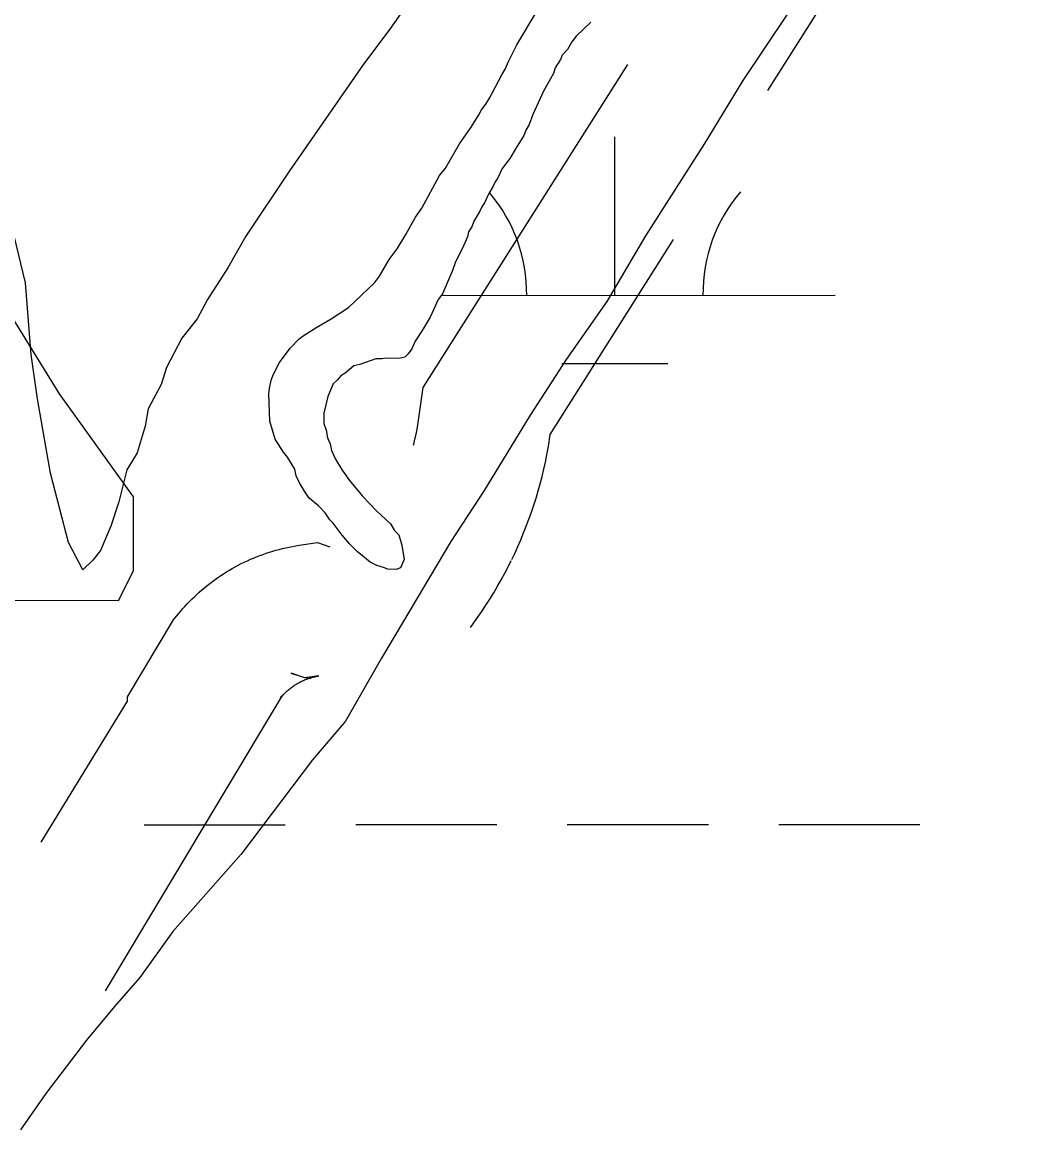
# Model space of a CAD drawing. Extents: x 3279314 to 3317160, y 734079 to 759431.
# Drawn here: x 3305378.5 to 3305604.3, y 756288.3 to 756539.6 of the extents above; entities that cross this region are included whole.
import ezdxf

# ---------------------------------------------------------------- set-up
doc = ezdxf.new("R2010")
doc.units = 0
for name, color, linetype in [('V-ROAD-CNTR', 7, 'Continuous'), ('V-SITE-VEGE', 7, 'Continuous'), ('V-TOPO-SHOR', 7, 'Continuous'), ('V-WETL-SWMP', 7, 'Continuous')]:
    doc.layers.add(name, color=color, linetype=linetype)

msp = doc.modelspace()

# ---------------------------------------------------------------- linework, layer by layer
at = {"layer": 'V-ROAD-CNTR'}
msp.add_line((3305547.61, 756524.13), (3305601.07, 756608.64), dxfattribs=at)
for points in [[(3305467.24, 756443.64), (3305467.29, 756443.84), (3305467.56, 756444.96), (3305467.81, 756446.1), (3305468.05, 756447.25), (3305468.23, 756448.21), (3305469.45, 756456.69), (3305515.82, 756530)], [(3305489.5, 756417.66), (3305490.18, 756419.07), (3305490.87, 756420.6), (3305491.55, 756422.14), (3305492.2, 756423.72), (3305492.82, 756425.28), (3305493.41, 756426.85), (3305493.97, 756428.45), (3305494.51, 756430.03), (3305495.02, 756431.63), (3305495.5, 756433.27), (3305495.95, 756434.88), (3305496.38, 756436.51), (3305496.78, 756438.16), (3305497.15, 756439.8), (3305497.48, 756441.44), (3305497.83, 756443.29), (3305498.23, 756446.08), (3305526.23, 756490.33)], [(3305382.78, 756353.52), (3305402.35, 756385.51), (3305402.35, 756386.51), (3305412.82, 756404.01), (3305413.87, 756405.3), (3305414.36, 756405.89), (3305414.86, 756406.47), (3305415.37, 756407.04), (3305415.89, 756407.6), (3305416.43, 756408.16), (3305416.98, 756408.72), (3305417.52, 756409.24), (3305418.07, 756409.76), (3305418.64, 756410.28), (3305419.23, 756410.8), (3305419.81, 756411.28), (3305420.41, 756411.77), (3305421.03, 756412.25), (3305421.62, 756412.71), (3305422.24, 756413.16), (3305422.86, 756413.59), (3305423.5, 756414.03), (3305424.15, 756414.46), (3305424.8, 756414.87), (3305425.46, 756415.26), (3305426.12, 756415.65), (3305426.79, 756416.02), (3305427.46, 756416.38), (3305428.16, 756416.74), (3305428.83, 756417.07), (3305429.54, 756417.4), (3305430.25, 756417.72), (3305430.92, 756418.01), (3305431.63, 756418.3), (3305432.38, 756418.59), (3305433.1, 756418.85), (3305433.79, 756419.09), (3305434.55, 756419.34), (3305435.31, 756419.57), (3305436.01, 756419.78), (3305436.73, 756419.98), (3305437.49, 756420.17), (3305438.25, 756420.35), (3305439, 756420.51), (3305439.74, 756420.65), (3305440.51, 756420.79), (3305441.29, 756420.92), (3305445.47, 756421.51), (3305448.26, 756420.56)], [(3305480.17, 756402.28), (3305480.78, 756403.11), (3305481.76, 756404.49), (3305482.72, 756405.88), (3305483.65, 756407.29), (3305484.55, 756408.71), (3305485.43, 756410.15), (3305486.28, 756411.6), (3305487.11, 756413.06), (3305487.92, 756414.55), (3305488.7, 756416.04), (3305489.39, 756417.43)], [(3305397.38, 756319.79), (3305437.49, 756386.8), (3305437.08, 756386.29), (3305437.23, 756386.48), (3305437.39, 756386.66), (3305437.56, 756386.85), (3305437.73, 756387.03), (3305437.89, 756387.2), (3305438.05, 756387.36), (3305438.24, 756387.54), (3305438.42, 756387.72), (3305438.6, 756387.88), (3305438.77, 756388.03), (3305438.97, 756388.19), (3305439.15, 756388.35), (3305439.34, 756388.49), (3305439.54, 756388.65), (3305439.74, 756388.79), (3305439.95, 756388.94), (3305440.15, 756389.07), (3305440.34, 756389.2), (3305440.55, 756389.33), (3305440.76, 756389.45), (3305440.97, 756389.58), (3305441.18, 756389.7), (3305441.41, 756389.82), (3305441.61, 756389.92), (3305441.85, 756390.04), (3305442.06, 756390.14), (3305442.26, 756390.23), (3305442.53, 756390.34), (3305442.75, 756390.43), (3305442.95, 756390.51), (3305443.18, 756390.59), (3305443.44, 756390.69), (3305443.65, 756390.75), (3305443.85, 756390.82), (3305444.13, 756390.9), (3305444.38, 756390.96), (3305444.6, 756391.02), (3305444.82, 756391.07), (3305445.07, 756391.13), (3305445.32, 756391.18), (3305445.55, 756391.22), (3305445.77, 756391.25), (3305442.58, 756390.8), (3305439.5, 756391.85), (3305440.09, 756391.66), (3305440.7, 756391.47), (3305441.35, 756391.28), (3305442.03, 756391.09), (3305442.72, 756390.92), (3305443.36, 756390.77), (3305443.9, 756390.65)]]:
    msp.add_lwpolyline(points, dxfattribs=at)
at = {"layer": 'V-SITE-VEGE'}
for points in [[(3305606.81, 756621.55), (3305599.33, 756612.78), (3305589.43, 756596.25), (3305581.31, 756583.58), (3305566.83, 756562.69), (3305557, 756548.95), (3305541.93, 756526.39), (3305533.2, 756512.06), (3305519.85, 756491.14), (3305511.11, 756476.25), (3305501.85, 756463.06), (3305493.72, 756450.4), (3305483.25, 756433.32), (3305475.71, 756421.76), (3305459.98, 756395.3), (3305451.81, 756380.96), (3305444.34, 756372.2), (3305428.17, 756350.78), (3305412.66, 756333.26), (3305405.15, 756322.82), (3305399.4, 756316.25), (3305393.07, 756308.58), (3305383.83, 756296.5), (3305378.05, 756288.25)], [(3305468.58, 756547.65), (3305461.63, 756537.76), (3305455.86, 756530.07), (3305446.01, 756515.77), (3305439.07, 756505.87), (3305429.21, 756491.02), (3305425.13, 756483.84), (3305420.48, 756476.69), (3305418.14, 756472.27), (3305414.68, 756467.88), (3305411.17, 756461.26), (3305409.96, 756457.38), (3305407.03, 756451.86), (3305406.38, 756447.96), (3305404.56, 756441.85), (3305402.23, 756437.99), (3305400.38, 756430.77), (3305398.57, 756425.22), (3305396.21, 756419.69), (3305394.47, 756417.5), (3305392.18, 756415.32), (3305388.98, 756421.54)], [(3305388.98, 756421.54), (3305384.89, 756437.29), (3305381.93, 756454.13), (3305380.5, 756464.23), (3305379.21, 756480.47), (3305374.63, 756499.58)]]:
    msp.add_lwpolyline(points, dxfattribs=at)
at = {"layer": 'V-TOPO-SHOR'}
msp.add_lwpolyline([(3305169.23, 756588.51), (3305189.37, 756558.46), (3305256.34, 756521.83), (3305303.23, 756491.84), (3305326.71, 756458.46), (3305356.87, 756431.78), (3305373.65, 756408.41), (3305400.4, 756408.47), (3305403.73, 756415.17), (3305403.69, 756431.89), (3305386.92, 756455.26), (3305360.06, 756498.67), (3305319.84, 756538.7), (3305256.23, 756565.31), (3305222.69, 756608.7), (3305179.11, 756655.42), (3305142.26, 756682.08)], dxfattribs=at)
at = {"layer": 'V-WETL-SWMP'}
for p, q in [((3305490.68, 756534.46), (3305495.07, 756541.83)), ((3305490.68, 756534.46), (3305495.07, 756541.83)), ((3305507.46, 756539.62), (3305504.13, 756536.44)), ((3305507.46, 756539.62), (3305504.13, 756536.44)), ((3305503.14, 756535.12), (3305502.14, 756533.42)), ((3305503.14, 756535.12), (3305502.14, 756533.42)), ((3305504.13, 756536.44), (3305503.14, 756535.12)), ((3305504.13, 756536.44), (3305503.14, 756535.12)), ((3305488.87, 756530.87), (3305490.68, 756534.46)), ((3305488.87, 756530.87), (3305490.68, 756534.46)), ((3305502.14, 756533.42), (3305500.96, 756532.11)), ((3305502.14, 756533.42), (3305500.96, 756532.11)), ((3305488.05, 756528.97), (3305488.87, 756530.87)), ((3305488.05, 756528.97), (3305488.87, 756530.87)), ((3305500.56, 756531.16), (3305499.36, 756529.28)), ((3305500.56, 756531.16), (3305499.36, 756529.28)), ((3305500.96, 756532.11), (3305500.56, 756531.16)), ((3305500.96, 756532.11), (3305500.56, 756531.16)), ((3305484.45, 756522.36), (3305487.26, 756527.65)), ((3305484.45, 756522.36), (3305487.26, 756527.65)), ((3305487.26, 756527.65), (3305488.05, 756528.97)), ((3305487.26, 756527.65), (3305488.05, 756528.97)), ((3305498.95, 756527.95), (3305496.75, 756523.98)), ((3305498.95, 756527.95), (3305496.75, 756523.98)), ((3305499.36, 756529.28), (3305498.95, 756527.95)), ((3305499.36, 756529.28), (3305498.95, 756527.95)), ((3305496.75, 756523.98), (3305494.32, 756518.67)), ((3305496.75, 756523.98), (3305494.32, 756518.67)), ((3305482.66, 756519.72), (3305483.65, 756521.03)), ((3305482.66, 756519.72), (3305483.65, 756521.03)), ((3305483.65, 756521.03), (3305484.45, 756522.36)), ((3305483.65, 756521.03), (3305484.45, 756522.36)), ((3305480.27, 756515.75), (3305482.06, 756518.58)), ((3305480.27, 756515.75), (3305482.06, 756518.58)), ((3305482.06, 756518.58), (3305482.66, 756519.72)), ((3305482.06, 756518.58), (3305482.66, 756519.72)), ((3305494.32, 756518.67), (3305493.5, 756516.39)), ((3305494.32, 756518.67), (3305493.5, 756516.39)), ((3305477.69, 756511.98), (3305480.27, 756515.75)), ((3305477.69, 756511.98), (3305480.27, 756515.75)), ((3305492.7, 756515.07), (3305492.29, 756513.93)), ((3305492.7, 756515.07), (3305492.29, 756513.93)), ((3305493.5, 756516.39), (3305492.7, 756515.07)), ((3305493.5, 756516.39), (3305492.7, 756515.07)), ((3305492.29, 756513.93), (3305490.5, 756511.1)), ((3305492.29, 756513.93), (3305490.5, 756511.1)), ((3305512.89, 756477.61), (3305512.87, 756513.61)), ((3305474.49, 756506.51), (3305477.69, 756511.98)), ((3305474.49, 756506.51), (3305477.69, 756511.98)), ((3305490.5, 756511.1), (3305489.1, 756508.65)), ((3305490.5, 756511.1), (3305489.1, 756508.65)), ((3305489.1, 756508.65), (3305487.32, 756506.39)), ((3305489.1, 756508.65), (3305487.32, 756506.39)), ((3305473.11, 756504.81), (3305474.49, 756506.51)), ((3305473.11, 756504.81), (3305474.49, 756506.51)), ((3305487.32, 756506.39), (3305486.32, 756504.31)), ((3305487.32, 756506.39), (3305486.32, 756504.31)), ((3305469.1, 756497.44), (3305473.11, 756504.81)), ((3305469.1, 756497.44), (3305473.11, 756504.81)), ((3305485.72, 756503.36), (3305485.31, 756502.42)), ((3305485.72, 756503.36), (3305485.31, 756502.42)), ((3305486.32, 756504.31), (3305485.72, 756503.36)), ((3305486.32, 756504.31), (3305485.72, 756503.36)), ((3305484.31, 756500.72), (3305483.31, 756498.63)), ((3305484.31, 756500.72), (3305483.31, 756498.63)), ((3305485.31, 756502.42), (3305484.31, 756500.72)), ((3305485.31, 756502.42), (3305484.31, 756500.72)), ((3305467.71, 756495.37), (3305469.1, 756497.44)), ((3305467.71, 756495.37), (3305469.1, 756497.44)), ((3305482.71, 756497.69), (3305482.3, 756496.74)), ((3305482.71, 756497.69), (3305482.3, 756496.74)), ((3305483.31, 756498.63), (3305482.71, 756497.69)), ((3305483.31, 756498.63), (3305482.71, 756497.69)), ((3305465.51, 756491.4), (3305467.71, 756495.37)), ((3305465.51, 756491.4), (3305467.71, 756495.37)), ((3305482.3, 756496.74), (3305480.91, 756494.48)), ((3305482.3, 756496.74), (3305480.91, 756494.48)), ((3305480.49, 756493.15), (3305479.7, 756492.02)), ((3305480.49, 756493.15), (3305479.7, 756492.02)), ((3305480.91, 756494.48), (3305480.49, 756493.15)), ((3305480.91, 756494.48), (3305480.49, 756493.15)), ((3305463.52, 756488.19), (3305465.51, 756491.4)), ((3305463.52, 756488.19), (3305465.51, 756491.4)), ((3305479.48, 756490.87), (3305478.67, 756488.98)), ((3305479.48, 756490.87), (3305478.67, 756488.98)), ((3305479.7, 756492.02), (3305479.48, 756490.87)), ((3305479.7, 756492.02), (3305479.48, 756490.87)), ((3305461.74, 756485.74), (3305463.52, 756488.19)), ((3305461.74, 756485.74), (3305463.52, 756488.19)), ((3305478.67, 756488.98), (3305476.66, 756485)), ((3305478.67, 756488.98), (3305476.66, 756485)), ((3305459.54, 756481.96), (3305461.74, 756485.74)), ((3305459.54, 756481.96), (3305461.74, 756485.74)), ((3305476.66, 756485), (3305476.04, 756483.29)), ((3305476.66, 756485), (3305476.04, 756483.29)), ((3305476.04, 756483.29), (3305473.81, 756477.98)), ((3305476.04, 756483.29), (3305473.81, 756477.98)), ((3305452.48, 756474.86), (3305458.36, 756480.46)), ((3305452.48, 756474.86), (3305458.36, 756480.46)), ((3305458.36, 756480.46), (3305459.54, 756481.96)), ((3305458.36, 756480.46), (3305459.54, 756481.96)), ((3305473.81, 756477.98), (3305472.82, 756476.67)), ((3305473.81, 756477.98), (3305472.82, 756476.67)), ((3305473.51, 756477.59), (3305562.89, 756477.63)), ((3305448.58, 756472.27), (3305452.48, 756474.86)), ((3305448.58, 756472.27), (3305452.48, 756474.86)), ((3305472.82, 756476.67), (3305471, 756472.69)), ((3305472.82, 756476.67), (3305471, 756472.69)), ((3305445.28, 756470.43), (3305448.58, 756472.27)), ((3305445.28, 756470.43), (3305448.58, 756472.27)), ((3305471, 756472.69), (3305469.21, 756469.67)), ((3305471, 756472.69), (3305469.21, 756469.67)), ((3305442.17, 756468.4), (3305445.28, 756470.43)), ((3305442.17, 756468.4), (3305445.28, 756470.43)), ((3305439.23, 756465.6), (3305441.19, 756467.66)), ((3305439.23, 756465.6), (3305441.19, 756467.66)), ((3305441.19, 756467.66), (3305442.17, 756468.4)), ((3305441.19, 756467.66), (3305442.17, 756468.4)), ((3305469.21, 756469.67), (3305467.62, 756467.22)), ((3305469.21, 756469.67), (3305467.62, 756467.22)), ((3305436.86, 756462.4), (3305439.23, 756465.6)), ((3305436.86, 756462.4), (3305439.23, 756465.6)), ((3305466.81, 756465.51), (3305466.02, 756464.38)), ((3305466.81, 756465.51), (3305466.02, 756464.38)), ((3305467.62, 756467.22), (3305466.81, 756465.51)), ((3305467.62, 756467.22), (3305466.81, 756465.51)), ((3305435.45, 756459.75), (3305436.86, 756462.4)), ((3305435.45, 756459.75), (3305436.86, 756462.4)), ((3305458.71, 756463.21), (3305455.04, 756461.96)), ((3305458.71, 756463.21), (3305455.04, 756461.96)), ((3305460.05, 756463.18), (3305458.71, 756463.21)), ((3305460.05, 756463.18), (3305458.71, 756463.21)), ((3305461.2, 756463.35), (3305460.05, 756463.18)), ((3305461.2, 756463.35), (3305460.05, 756463.18)), ((3305463.88, 756463.28), (3305461.2, 756463.35)), ((3305463.88, 756463.28), (3305461.2, 756463.35)), ((3305465.23, 756463.63), (3305463.88, 756463.28)), ((3305465.23, 756463.63), (3305463.88, 756463.28)), ((3305466.02, 756464.38), (3305465.23, 756463.63)), ((3305466.02, 756464.38), (3305465.23, 756463.63)), ((3305435.04, 756458.61), (3305435.45, 756459.75)), ((3305435.04, 756458.61), (3305435.45, 756459.75)), ((3305451.74, 756459.93), (3305450.76, 756459.38)), ((3305451.74, 756459.93), (3305450.76, 756459.38)), ((3305453.69, 756461.61), (3305451.74, 756459.93)), ((3305453.69, 756461.61), (3305451.74, 756459.93)), ((3305455.04, 756461.96), (3305453.69, 756461.61)), ((3305455.04, 756461.96), (3305453.69, 756461.61)), ((3305500.9, 756462.17), (3305524.9, 756462.18)), ((3305434.62, 756456.9), (3305435.04, 756458.61)), ((3305434.62, 756456.9), (3305435.04, 756458.61)), ((3305449, 756457.51), (3305447.78, 756454.67)), ((3305449, 756457.51), (3305447.78, 756454.67)), ((3305449.98, 756458.44), (3305449, 756457.51)), ((3305449.98, 756458.44), (3305449, 756457.51)), ((3305450.76, 756459.38), (3305449.98, 756458.44)), ((3305450.76, 756459.38), (3305449.98, 756458.44)), ((3305434.39, 756455.37), (3305434.62, 756456.9)), ((3305434.39, 756455.37), (3305434.62, 756456.9)), ((3305434.62, 756449.04), (3305434.39, 756455.37)), ((3305434.62, 756449.04), (3305434.39, 756455.37)), ((3305447.78, 756454.67), (3305446.92, 756450.86)), ((3305447.78, 756454.67), (3305446.92, 756450.86)), ((3305446.92, 756450.86), (3305446.87, 756448.56)), ((3305446.92, 756450.86), (3305446.87, 756448.56)), ((3305435.86, 756444.99), (3305434.62, 756449.04)), ((3305435.86, 756444.99), (3305434.62, 756449.04)), ((3305446.87, 756448.56), (3305447.4, 756447.01)), ((3305446.87, 756448.56), (3305447.4, 756447.01)), ((3305437.71, 756442.07), (3305435.86, 756444.99)), ((3305437.71, 756442.07), (3305435.86, 756444.99)), ((3305447.4, 756447.01), (3305447.75, 756445.28)), ((3305447.4, 756447.01), (3305447.75, 756445.28)), ((3305447.75, 756445.28), (3305448.29, 756443.93)), ((3305447.75, 756445.28), (3305448.29, 756443.93)), ((3305448.29, 756443.93), (3305448.63, 756442.39)), ((3305448.29, 756443.93), (3305448.63, 756442.39)), ((3305448.63, 756442.39), (3305449.55, 756440.45)), ((3305448.63, 756442.39), (3305449.55, 756440.45)), ((3305438.64, 756440.9), (3305437.71, 756442.07)), ((3305438.64, 756440.9), (3305437.71, 756442.07)), ((3305440.3, 756438.18), (3305438.64, 756440.9)), ((3305440.3, 756438.18), (3305438.64, 756440.9)), ((3305449.55, 756440.45), (3305451.02, 756437.93)), ((3305449.55, 756440.45), (3305451.02, 756437.93)), ((3305440.64, 756436.64), (3305440.3, 756438.18)), ((3305440.64, 756436.64), (3305440.3, 756438.18)), ((3305451.02, 756437.93), (3305452.69, 756435.59)), ((3305451.02, 756437.93), (3305452.69, 756435.59)), ((3305441.37, 756435.09), (3305440.64, 756436.64)), ((3305441.37, 756435.09), (3305440.64, 756436.64)), ((3305442.48, 756433.15), (3305441.37, 756435.09)), ((3305442.48, 756433.15), (3305441.37, 756435.09)), ((3305452.69, 756435.59), (3305455.67, 756432.07)), ((3305452.69, 756435.59), (3305455.67, 756432.07)), ((3305443.59, 756431.59), (3305442.48, 756433.15)), ((3305443.59, 756431.59), (3305442.48, 756433.15)), ((3305455.67, 756432.07), (3305458.84, 756428.74)), ((3305455.67, 756432.07), (3305458.84, 756428.74)), ((3305445.65, 756429.82), (3305443.59, 756431.59)), ((3305445.65, 756429.82), (3305443.59, 756431.59)), ((3305447.15, 756428.25), (3305445.65, 756429.82)), ((3305447.15, 756428.25), (3305445.65, 756429.82)), ((3305448.26, 756426.69), (3305447.15, 756428.25)), ((3305448.26, 756426.69), (3305447.15, 756428.25)), ((3305458.84, 756428.74), (3305462.03, 756425.79)), ((3305458.84, 756428.74), (3305462.03, 756425.79)), ((3305449.01, 756425.91), (3305448.26, 756426.69)), ((3305449.01, 756425.91), (3305448.26, 756426.69)), ((3305451.05, 756423.18), (3305449.01, 756425.91)), ((3305451.05, 756423.18), (3305449.01, 756425.91)), ((3305462.03, 756425.79), (3305462.95, 756424.23)), ((3305462.03, 756425.79), (3305462.95, 756424.23)), ((3305452.72, 756421.22), (3305451.05, 756423.18)), ((3305452.72, 756421.22), (3305451.05, 756423.18)), ((3305462.95, 756424.23), (3305463.88, 756423.25)), ((3305462.95, 756424.23), (3305463.88, 756423.25)), ((3305463.88, 756423.25), (3305464.59, 756420.94)), ((3305463.88, 756423.25), (3305464.59, 756420.94)), ((3305454.41, 756419.46), (3305452.72, 756421.22)), ((3305454.41, 756419.46), (3305452.72, 756421.22)), ((3305464.59, 756420.94), (3305465.09, 756417.67)), ((3305464.59, 756420.94), (3305465.09, 756417.67)), ((3305457.41, 756417.09), (3305454.41, 756419.46)), ((3305457.41, 756417.09), (3305454.41, 756419.46)), ((3305458.93, 756416.29), (3305457.41, 756417.09)), ((3305458.93, 756416.29), (3305457.41, 756417.09)), ((3305465.09, 756417.67), (3305464.28, 756415.77)), ((3305465.09, 756417.67), (3305464.28, 756415.77)), ((3305460.45, 756415.87), (3305458.93, 756416.29)), ((3305460.45, 756415.87), (3305458.93, 756416.29)), ((3305461.4, 756415.46), (3305460.45, 756415.87)), ((3305461.4, 756415.46), (3305460.45, 756415.87)), ((3305463.31, 756415.41), (3305461.4, 756415.46)), ((3305463.31, 756415.41), (3305461.4, 756415.46)), ((3305464.28, 756415.77), (3305463.31, 756415.41)), ((3305464.28, 756415.77), (3305463.31, 756415.41)), ((3305406.11, 756357.48), (3305438.11, 756357.5)), ((3305454.11, 756357.51), (3305486.11, 756357.52)), ((3305502.11, 756357.53), (3305534.11, 756357.55)), ((3305550.11, 756357.56), (3305582.11, 756357.57))]:
    msp.add_line(p, q, dxfattribs=at)
for centre, start, end in [((3305457.65, 756478.05), 359.2573, 40.5008), ((3305568.13, 756478.11), 139.2573, 180.801)]:
    msp.add_arc(centre, 35.25, start, end, dxfattribs=at)

doc.saveas('drawing.dxf')
